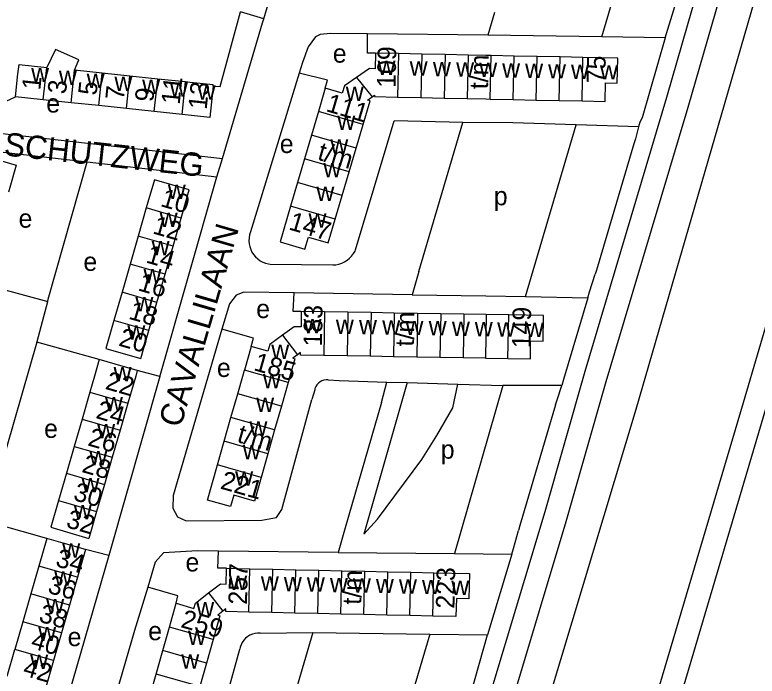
# Model space of a CAD drawing. Extents: x 159045 to 160918, y 380454 to 382516.
# Drawn here: x 160398.6 to 160558.4, y 381185.5 to 381327.8 of the extents above; entities that cross this region are included whole.
import ezdxf

# ---------------------------------------------------------------- set-up
doc = ezdxf.new("R2010")
doc.units = 0
for name, color, linetype in [('BLT_Basislijn', 7, 'Continuous'), ('BLT_Bebouwing', 7, 'Continuous'), ('BLT_Centroide', 7, 'Continuous'), ('BLT_Huisnummer', 7, 'Continuous'), ('BLT_Huisnummer_ tussenligend', 7, 'Continuous'), ('BLT_Huisnummer_reeks', 7, 'Continuous'), ('BLT_Onderverdeling_panden', 7, 'Continuous'), ('BLT_Straatnaam', 7, 'Continuous')]:
    doc.layers.add(name, color=color, linetype=linetype)

msp = doc.modelspace()

# ---------------------------------------------------------------- linework, layer by layer
at = {"layer": 'BLT_Basislijn'}
for p, q in [((160555.45, 381244.39), (160581.56, 381334)), ((160452.17, 381326.93), (160447.17, 381328.43)), ((160501.84, 381328.29), (160500.4, 381323.42)), ((160524.94, 381323.03), (160500.4, 381323.42)), ((160538.58, 381322.86), (160524.94, 381323.03)), ((160459.81, 381315.23), (160449.3, 381281.07)), ((160393.58, 381307.81), (160398.76, 381310.14)), ((160388.09, 381299.17), (160414.17, 381296.14)), ((160414.17, 381296.14), (160442.06, 381292.91)), ((160442.06, 381292.91), (160443.3, 381296.88)), ((160453.56, 381274.13), (160467.04, 381273.97)), ((160391.59, 381269.92), (160405.67, 381266.09)), ((160484.13, 381267.53), (160458.71, 381267.94)), ((160416.78, 381253.6), (160403.33, 381257.32)), ((160429.84, 381249.94), (160424.96, 381251.24)), ((160466.05, 381249.22), (160468.42, 381249.06)), ((160468.42, 381249.06), (160478.68, 381248.76)), ((160477.5, 381244.35), (160478.68, 381248.76)), ((160478.68, 381248.76), (160483.06, 381248.63)), ((160483.06, 381248.63), (160493.92, 381248.3)), ((160503.59, 381248.01), (160493.25, 381211.86)), ((160493.92, 381248.3), (160503.59, 381248.01)), ((160516.31, 381248.04), (160503.59, 381248.01)), ((160463.14, 381247.09), (160462.53, 381245.02)), ((160477.5, 381244.35), (160469.68, 381217.39)), ((160518.97, 381121.36), (160555.45, 381244.39)), ((160526.31, 381128.51), (160560.24, 381242.97)), ((160496.02, 381122.48), (160532.31, 381242.9)), ((160405.51, 381215.11), (160392.19, 381218.83)), ((160469.68, 381217.39), (160468.15, 381212.09)), ((160418.84, 381211.4), (160413.83, 381212.71)), ((160418.84, 381211.4), (160408.41, 381175.43)), ((160468.15, 381212.09), (160442.4, 381212.39)), ((160493.25, 381211.86), (160505.53, 381211.72)), ((160505.53, 381211.72), (160500.34, 381194.33)), ((160451.42, 381194.71), (160462.71, 381194.85)), ((160462.71, 381194.85), (160451.51, 381156.47)), ((160462.71, 381194.85), (160487.9, 381194.5)), ((160487.9, 381194.5), (160474.83, 381150.63)), ((160485.52, 381142.8), (160500.34, 381194.33)), ((160487.9, 381194.5), (160500.34, 381194.33)), ((160438.18, 381158.78), (160447, 381191.24))]:
    msp.add_line(p, q, dxfattribs=at)
for points in [[(160532.31, 381242.9), (160565.52, 381357.53), (160570.85, 381376.71)], [(160524.94, 381323.03), (160535.83, 381360.02)], [(160538.58, 381322.86), (160540.37, 381328.67), (160544.83, 381343.37), (160547.8, 381355.84)], [(160452.17, 381326.93), (160458.62, 381349.03), (160458.96, 381350.19)], [(160521.31, 381251.07), (160538.91, 381310.09), (160545.53, 381333.05)], [(160525.88, 381248.89), (160543.48, 381307.9), (160550.22, 381331.32)], [(160441.27, 381312.44), (160442.76, 381312.4), (160447.17, 381328.43)], [(160443.3, 381296.88), (160451.92, 381326.05), (160452.17, 381326.93)], [(160474.52, 381323.69), (160466.53, 381323.77), (160464.33, 381323.56), (160463.29, 381323.03), (160461.72, 381320.89), (160460.53, 381317.55), (160459.81, 381315.23)], [(160476.2, 381319.55), (160474.47, 381319.54), (160474.52, 381323.69)], [(160500.4, 381323.42), (160474.52, 381323.69)], [(160538.58, 381322.86), (160533.59, 381305.65), (160533.07, 381304.69), (160532.82, 381303.7)], [(160465.42, 381312.03), (160465.88, 381313.7), (160459.81, 381315.23)], [(160471.93, 381277.2), (160480.25, 381304.95)], [(160495.03, 381304.65), (160480.25, 381304.95)], [(160485.58, 381272.54), (160495.03, 381304.65)], [(160519.37, 381304.13), (160505.79, 381304.56), (160495.03, 381304.65)], [(160508.48, 381267.15), (160519.37, 381304.13)], [(160532.82, 381303.7), (160519.37, 381304.13)], [(160532.82, 381303.7), (160532.14, 381301.09), (160531.82, 381300.02)], [(160388.46, 381302.74), (160388.93, 381303.01), (160443.3, 381296.88)], [(160531.82, 381300.02), (160523.78, 381272.87), (160523.49, 381271.96)], [(160405.67, 381266.09), (160405.8, 381266.6), (160414.17, 381296.14)], [(160429.84, 381249.94), (160429.9, 381250.16), (160442.06, 381292.91)], [(160449.3, 381281.07), (160449.11, 381280.45), (160449, 381279.82), (160448.97, 381279.18), (160449.02, 381278.54), (160449.15, 381277.91), (160449.36, 381277.3), (160449.64, 381276.72), (160449.98, 381276.18), (160450.4, 381275.69), (160450.87, 381275.26), (160451.39, 381274.88), (160451.95, 381274.58), (160452.55, 381274.34), (160453.17, 381274.19), (160453.56, 381274.13)], [(160467.04, 381273.97), (160467.69, 381274.02), (160468.34, 381274.15), (160468.96, 381274.35), (160469.56, 381274.63), (160470.12, 381274.98), (160470.63, 381275.39), (160471.09, 381275.87), (160471.48, 381276.39), (160471.81, 381276.96), (160471.93, 381277.2)], [(160485.58, 381272.54), (160484.13, 381267.53)], [(160521.88, 381266.9), (160522.26, 381268.18), (160523.49, 381271.96)], [(160458.71, 381267.94), (160447.87, 381268.12), (160446.27, 381267.45), (160444.78, 381265.6), (160443.17, 381260.11)], [(160460.25, 381263.95), (160458.5, 381263.96), (160458.71, 381267.94)], [(160484.13, 381267.53), (160500, 381267.31), (160508.48, 381267.15)], [(160508.48, 381267.15), (160521.88, 381266.9)], [(160403.33, 381257.32), (160403.38, 381257.49), (160405.67, 381266.09)], [(160521.88, 381266.9), (160516.71, 381249.28), (160516.31, 381248.04)], [(160443.17, 381260.11), (160432.69, 381224.34), (160432.58, 381221.64), (160433.64, 381219.75), (160435.46, 381218.92), (160451.78, 381219), (160454.9, 381219.63), (160456.07, 381221.32), (160462.53, 381245.02)], [(160449.46, 381256.42), (160449.99, 381258.21), (160443.17, 381260.11)], [(160403.33, 381257.32), (160393.53, 381223.38), (160393.47, 381223.16)], [(160495.43, 381163.37), (160512.7, 381220.91), (160521.31, 381251.07)], [(160429.84, 381249.94), (160419, 381211.94), (160418.84, 381211.4)], [(160466.05, 381249.22), (160465.59, 381249.23), (160465.13, 381249.16), (160464.7, 381249.02), (160464.29, 381248.8), (160463.93, 381248.51), (160463.62, 381248.17), (160463.37, 381247.78), (160463.2, 381247.35), (160463.14, 381247.09)], [(160483.06, 381248.63), (160473.74, 381216.01), (160476.64, 381219.25), (160486.22, 381232.12), (160489.39, 381237.26), (160492.84, 381243.24), (160493.92, 381248.3)], [(160500.23, 381161.96), (160517.27, 381218.72), (160525.88, 381248.89)], [(160514.99, 381243.88), (160515.3, 381244.94), (160516.31, 381248.04)], [(160514.99, 381243.88), (160507.28, 381217.85), (160506.98, 381216.77)], [(160505.53, 381211.72), (160505.89, 381212.92), (160506.98, 381216.77)], [(160442.4, 381212.39), (160437.93, 381212.44), (160430.62, 381212), (160428.81, 381209.99), (160427.2, 381204.64)], [(160444.18, 381208.68), (160442.3, 381208.72), (160442.4, 381212.39)], [(160468.15, 381212.09), (160493.25, 381211.86)], [(160427.2, 381204.64), (160424.39, 381195.31), (160416.64, 381168.62), (160415.83, 381164.28), (160416.02, 381162.83), (160417.99, 381161), (160433.92, 381156.41)], [(160433.35, 381201.14), (160433.69, 381202.73), (160427.2, 381204.64)], [(160451.42, 381194.71), (160450.84, 381194.72), (160450.28, 381194.65), (160449.72, 381194.5), (160449.2, 381194.28), (160448.71, 381193.98), (160448.26, 381193.62), (160447.87, 381193.2), (160447.54, 381192.73), (160447.28, 381192.22), (160447.1, 381191.68), (160447, 381191.24)]]:
    msp.add_lwpolyline(points, dxfattribs=at)
at = {"layer": 'BLT_Bebouwing'}
for p, q in [((160476.2, 381319.55), (160476.13, 381316.2)), ((160481.18, 381319.45), (160476.2, 381319.55)), ((160486.18, 381319.35), (160481.18, 381319.45)), ((160491.18, 381319.24), (160486.18, 381319.35)), ((160496.18, 381319.14), (160491.18, 381319.24)), ((160506.05, 381318.93), (160501.12, 381319.04)), ((160510.99, 381318.83), (160506.05, 381318.93)), ((160515.93, 381318.73), (160510.99, 381318.83)), ((160520.87, 381318.63), (160515.93, 381318.73)), ((160417.41, 381315.23), (160411.44, 381315.86)), ((160423.38, 381314.6), (160417.41, 381315.23)), ((160429.36, 381313.97), (160423.38, 381314.6)), ((160435.33, 381313.34), (160429.36, 381313.97)), ((160465.42, 381312.03), (160463.93, 381307)), ((160469.07, 381310.96), (160465.42, 381312.03)), ((160404.73, 381309.51), (160398.76, 381310.14)), ((160474.48, 381309.43), (160475.48, 381310.11)), ((160475.48, 381310.11), (160475.99, 381310.47)), ((160480.99, 381310.07), (160485.99, 381309.97)), ((160410.7, 381308.88), (160404.73, 381309.51)), ((160416.67, 381308.25), (160410.7, 381308.88)), ((160485.99, 381309.97), (160490.99, 381309.86)), ((160490.99, 381309.86), (160495.98, 381309.76)), ((160500.92, 381309.66), (160505.86, 381309.56)), ((160505.86, 381309.56), (160510.8, 381309.46)), ((160510.8, 381309.46), (160515.74, 381309.35)), ((160515.74, 381309.35), (160520.67, 381309.25)), ((160422.65, 381307.61), (160416.67, 381308.25)), ((160428.62, 381306.98), (160422.65, 381307.61)), ((160434.59, 381306.35), (160428.62, 381306.98)), ((160463.93, 381307), (160462.43, 381301.91)), ((160472.05, 381299.07), (160473.56, 381304.17)), ((160462.43, 381301.91), (160460.93, 381296.81)), ((160470.55, 381293.98), (160472.05, 381299.07)), ((160460.93, 381296.81), (160459.43, 381291.72)), ((160469.05, 381288.88), (160470.55, 381293.98)), ((160459.43, 381291.72), (160457.93, 381286.62)), ((160467.55, 381283.79), (160469.05, 381288.88)), ((160426.89, 381286.23), (160425.15, 381280.17)), ((160432.67, 381278.01), (160434.41, 381284.06)), ((160425.15, 381280.17), (160423.41, 381274.12)), ((160430.93, 381271.96), (160432.67, 381278.01)), ((160423.41, 381274.12), (160421.67, 381268.07)), ((160429.19, 381265.9), (160430.93, 381271.96)), ((160421.67, 381268.07), (160419.93, 381262.01)), ((160427.45, 381259.85), (160429.19, 381265.9)), ((160460.25, 381263.95), (160460.2, 381260.62)), ((160465.26, 381263.86), (160460.25, 381263.95)), ((160470.26, 381263.78), (160465.26, 381263.86)), ((160475.26, 381263.69), (160470.26, 381263.78)), ((160480.26, 381263.61), (160475.26, 381263.69)), ((160485.26, 381263.53), (160480.26, 381263.61)), ((160490.26, 381263.44), (160485.26, 381263.53)), ((160495.26, 381263.36), (160490.26, 381263.44)), ((160500.07, 381263.28), (160495.26, 381263.36)), ((160504.89, 381263.2), (160500.07, 381263.28)), ((160425.71, 381253.8), (160427.45, 381259.85)), ((160449.46, 381256.42), (160448.01, 381251.32)), ((160453.04, 381255.4), (160449.46, 381256.42)), ((160459.44, 381254.62), (160458.4, 381253.88)), ((160460.11, 381255.11), (160459.44, 381254.62)), ((160470.1, 381254.38), (160465.1, 381254.47)), ((160475.1, 381254.3), (160470.1, 381254.38)), ((160480.1, 381254.21), (160475.1, 381254.3)), ((160485.1, 381254.13), (160480.1, 381254.21)), ((160490.1, 381254.05), (160485.1, 381254.13)), ((160495.1, 381253.96), (160490.1, 381254.05)), ((160499.92, 381253.88), (160495.1, 381253.96)), ((160499.92, 381253.88), (160504.73, 381253.8)), ((160457.42, 381248.65), (160455.97, 381243.55)), ((160414.74, 381246.55), (160413.07, 381240.74)), ((160445.11, 381241.12), (160446.56, 381246.22)), ((160422.93, 381244.19), (160421.25, 381238.37)), ((160455.97, 381243.55), (160454.52, 381238.45)), ((160413.07, 381240.74), (160411.39, 381234.92)), ((160443.66, 381236.02), (160445.11, 381241.12)), ((160421.25, 381238.37), (160419.57, 381232.56)), ((160454.52, 381238.45), (160453.07, 381233.34)), ((160442.21, 381230.91), (160443.66, 381236.02)), ((160411.39, 381234.92), (160409.71, 381229.11)), ((160419.57, 381232.56), (160417.89, 381226.74)), ((160453.07, 381233.34), (160451.62, 381228.24)), ((160409.71, 381229.11), (160408.03, 381223.29)), ((160417.89, 381226.74), (160416.21, 381220.93)), ((160416.21, 381220.93), (160414.54, 381215.11)), ((160405.51, 381215.11), (160403.79, 381209.14)), ((160413.83, 381212.71), (160412.11, 381206.74)), ((160403.79, 381209.14), (160402.06, 381203.16)), ((160444.1, 381205.28), (160444.18, 381208.68)), ((160444.18, 381208.68), (160449.17, 381208.58)), ((160449.17, 381208.58), (160454.13, 381208.47)), ((160454.13, 381208.47), (160459.08, 381208.36)), ((160459.08, 381208.36), (160464.03, 381208.26)), ((160464.03, 381208.26), (160468.98, 381208.15)), ((160468.98, 381208.15), (160473.93, 381208.04)), ((160473.93, 381208.04), (160478.89, 381207.93)), ((160478.89, 381207.93), (160483.84, 381207.83)), ((160483.84, 381207.83), (160488.79, 381207.72)), ((160412.11, 381206.74), (160410.38, 381200.76)), ((160402.06, 381203.16), (160400.34, 381197.18)), ((160410.38, 381200.76), (160408.66, 381194.78)), ((160431.89, 381196.03), (160433.35, 381201.14)), ((160433.35, 381201.14), (160437.14, 381200.05)), ((160444.03, 381199.97), (160443.34, 381199.44)), ((160443.34, 381199.44), (160442.26, 381198.61)), ((160453.92, 381199.13), (160448.97, 381199.23)), ((160458.88, 381199.02), (160453.92, 381199.13)), ((160463.83, 381198.91), (160458.88, 381199.02)), ((160468.78, 381198.81), (160463.83, 381198.91)), ((160473.73, 381198.7), (160468.78, 381198.81)), ((160478.68, 381198.59), (160473.73, 381198.7)), ((160483.64, 381198.49), (160478.68, 381198.59)), ((160488.59, 381198.38), (160483.64, 381198.49)), ((160400.34, 381197.18), (160398.61, 381191.2)), ((160430.44, 381190.96), (160431.89, 381196.03)), ((160408.66, 381194.78), (160406.93, 381188.8)), ((160441.31, 381193.34), (160439.86, 381188.27)), ((160396.94, 381185.43), (160398.61, 381191.2)), ((160428.99, 381185.89), (160430.44, 381190.96)), ((160406.93, 381188.8), (160405.21, 381182.82)), ((160439.86, 381188.27), (160438.41, 381183.2)), ((160427.54, 381180.82), (160428.99, 381185.89))]:
    msp.add_line(p, q, dxfattribs=at)
for points in [[(160411.44, 381315.86), (160412.39, 381318.11), (160407.38, 381320.36), (160405.47, 381316.49)], [(160501.12, 381319.04), (160500, 381319.06), (160496.18, 381319.14)], [(160520.67, 381309.25), (160525.61, 381309.15), (160525.69, 381313.13), (160528.24, 381313.08), (160528.35, 381318.47), (160520.87, 381318.63)], [(160398.76, 381310.14), (160399.28, 381315.11), (160399.5, 381317.12), (160405.47, 381316.49)], [(160476.13, 381316.2), (160474.92, 381316.23), (160472.14, 381314.3)], [(160441.27, 381312.44), (160441.3, 381312.7), (160436.33, 381313.23), (160435.33, 381313.34)], [(160472.14, 381314.3), (160469.53, 381312.5), (160469.07, 381310.96)], [(160441.27, 381312.44), (160440.56, 381305.72), (160434.59, 381306.35)], [(160475.99, 381310.47), (160475.99, 381310.18), (160480.99, 381310.07)], [(160473.56, 381304.17), (160475.06, 381309.26), (160474.48, 381309.43)], [(160495.98, 381309.76), (160500, 381309.68), (160500.92, 381309.66)], [(160390.56, 381291.58), (160392.21, 381297.35), (160398.9, 381295.43), (160397.52, 381290.62), (160397.25, 381289.66)], [(160434.41, 381284.06), (160436.15, 381290.12), (160428.63, 381292.28), (160427.25, 381287.48), (160426.89, 381286.23)], [(160457.93, 381286.62), (160455.67, 381278.97), (160461.03, 381277.39), (160461.79, 381279.95), (160466.05, 381278.7), (160467.55, 381283.79)], [(160504.73, 381253.8), (160509.55, 381253.72), (160509.61, 381257.61), (160512.3, 381257.57), (160512.39, 381263.07), (160504.89, 381263.2)], [(160419.93, 381262.01), (160418.19, 381255.96), (160420.91, 381255.18), (160425.71, 381253.8)], [(160460.2, 381260.62), (160458.73, 381260.65), (160456.21, 381258.84)], [(160456.21, 381258.84), (160453.45, 381256.86), (160453.04, 381255.4)], [(160465.1, 381254.47), (160460.1, 381254.55), (160460.11, 381255.11)], [(160416.78, 381253.6), (160415.74, 381249.99), (160414.74, 381246.55)], [(160424.96, 381251.24), (160420.16, 381252.62), (160416.78, 381253.6)], [(160458.4, 381253.88), (160458.87, 381253.75), (160457.81, 381250), (160457.42, 381248.65)], [(160424.96, 381251.24), (160424.61, 381250), (160422.93, 381244.19)], [(160446.56, 381246.22), (160447.64, 381250), (160448.01, 381251.32)], [(160451.62, 381228.24), (160450.17, 381223.14), (160445.74, 381224.4), (160445.05, 381221.95), (160440.07, 381223.37), (160442.21, 381230.91)], [(160408.03, 381223.29), (160406.36, 381217.49), (160409.73, 381216.5), (160414.54, 381215.11)], [(160413.83, 381212.71), (160409.03, 381214.1), (160405.51, 381215.11)], [(160488.79, 381207.72), (160496.44, 381207.55), (160496.32, 381202.11), (160493.62, 381202.17), (160493.54, 381198.27), (160488.59, 381198.38)], [(160440.31, 381203.36), (160442.86, 381205.3), (160444.1, 381205.28)], [(160437.14, 381200.05), (160437.47, 381201.2), (160440.31, 381203.36)], [(160448.97, 381199.23), (160444.02, 381199.34), (160444.03, 381199.97)], [(160442.26, 381198.61), (160442.75, 381198.41), (160441.31, 381193.34)]]:
    msp.add_lwpolyline(points, dxfattribs=at)
at = {"layer": 'BLT_Onderverdeling_panden'}
for p, q in [((160481.18, 381319.45), (160480.99, 381310.07)), ((160486.18, 381319.35), (160485.99, 381309.97)), ((160491.18, 381319.24), (160490.99, 381309.86)), ((160496.18, 381319.14), (160495.98, 381309.76)), ((160500.92, 381309.66), (160501.12, 381319.04)), ((160505.86, 381309.56), (160506.05, 381318.93)), ((160510.8, 381309.46), (160510.99, 381318.83)), ((160515.74, 381309.35), (160515.93, 381318.73)), ((160520.67, 381309.25), (160520.87, 381318.63)), ((160404.73, 381309.51), (160405.47, 381316.49)), ((160410.7, 381308.88), (160411.44, 381315.86)), ((160416.67, 381308.25), (160417.41, 381315.23)), ((160422.65, 381307.61), (160423.38, 381314.6)), ((160428.62, 381306.98), (160429.36, 381313.97)), ((160434.59, 381306.35), (160435.33, 381313.34)), ((160472.14, 381314.3), (160475.48, 381310.11)), ((160473.56, 381304.17), (160463.93, 381307)), ((160472.05, 381299.07), (160462.43, 381301.91)), ((160470.55, 381293.98), (160460.93, 381296.81)), ((160469.05, 381288.88), (160459.43, 381291.72)), ((160434.41, 381284.06), (160426.89, 381286.23)), ((160467.55, 381283.79), (160457.93, 381286.62)), ((160432.67, 381278.01), (160425.15, 381280.17)), ((160430.93, 381271.96), (160423.41, 381274.12)), ((160429.19, 381265.9), (160421.67, 381268.07)), ((160465.26, 381263.86), (160465.1, 381254.47)), ((160470.26, 381263.78), (160470.1, 381254.38)), ((160475.26, 381263.69), (160475.1, 381254.3)), ((160480.26, 381263.61), (160480.1, 381254.21)), ((160485.26, 381263.53), (160485.1, 381254.13)), ((160490.26, 381263.44), (160490.1, 381254.05)), ((160495.26, 381263.36), (160495.1, 381253.96)), ((160500.07, 381263.28), (160499.92, 381253.88)), ((160504.73, 381253.8), (160504.89, 381263.2)), ((160427.45, 381259.85), (160419.93, 381262.01)), ((160456.21, 381258.84), (160459.44, 381254.62)), ((160457.42, 381248.65), (160448.01, 381251.32)), ((160414.74, 381246.55), (160422.93, 381244.19)), ((160455.97, 381243.55), (160446.56, 381246.22)), ((160413.07, 381240.74), (160421.25, 381238.37)), ((160454.52, 381238.45), (160445.11, 381241.12)), ((160453.07, 381233.34), (160443.66, 381236.02)), ((160411.39, 381234.92), (160419.57, 381232.56)), ((160451.62, 381228.24), (160442.21, 381230.91)), ((160409.71, 381229.11), (160417.89, 381226.74)), ((160408.03, 381223.29), (160416.21, 381220.93)), ((160412.11, 381206.74), (160403.79, 381209.14)), ((160448.97, 381199.23), (160449.17, 381208.58)), ((160453.92, 381199.13), (160454.13, 381208.47)), ((160458.88, 381199.02), (160459.08, 381208.36)), ((160463.83, 381198.91), (160464.03, 381208.26)), ((160468.78, 381198.81), (160468.98, 381208.15)), ((160473.73, 381198.7), (160473.93, 381208.04)), ((160478.68, 381198.59), (160478.89, 381207.93)), ((160483.64, 381198.49), (160483.84, 381207.83)), ((160488.59, 381198.38), (160488.79, 381207.72)), ((160410.38, 381200.76), (160402.06, 381203.16)), ((160440.31, 381203.36), (160443.34, 381199.44)), ((160408.66, 381194.78), (160400.34, 381197.18)), ((160441.31, 381193.34), (160431.89, 381196.03)), ((160406.93, 381188.8), (160398.61, 381191.2)), ((160439.86, 381188.27), (160430.44, 381190.96)), ((160438.41, 381183.2), (160428.99, 381185.89))]:
    msp.add_line(p, q, dxfattribs=at)

# ---------------------------------------------------------------- texts
at = {"layer": 'BLT_Centroide'}
for s, p in [('e', (160467.03, 381317.5)), ('w', (160476.66, 381314.84)), ('w', (160483.58, 381314.72)), ('w', (160488.58, 381314.59)), ('w', (160493.58, 381314.5)), ('w', (160498.55, 381314.41)), ('w', (160503.48, 381314.3)), ('w', (160508.42, 381314.19)), ('w', (160513.36, 381314.09)), ('w', (160518.3, 381314)), ('w', (160524.52, 381313.88)), ('w', (160402.11, 381313.31)), ('w', (160408.08, 381312.69)), ('w', (160414.06, 381312.06)), ('w', (160420.03, 381311.42)), ('w', (160426, 381310.78)), ('w', (160431.97, 381310.16)), ('w', (160437.94, 381309.53)), ('w', (160469.82, 381309.25)), ('e', (160405.37, 381306.76)), ('w', (160467.99, 381303.03)), ('e', (160455.62, 381298.05)), ('w', (160466.49, 381297.94)), ('w', (160464.99, 381292.84)), ('w', (160431.52, 381288.19)), ('w', (160463.49, 381287.75)), ('p', (160501.68, 381286.8)), ('e', (160399.41, 381281.98)), ('w', (160429.78, 381282.12)), ('w', (160461.8, 381282)), ('w', (160428.04, 381276.06)), ('e', (160413.36, 381272.68)), ('w', (160426.3, 381270)), ('w', (160424.55, 381263.97)), ('e', (160450.55, 381262.53)), ('w', (160460.73, 381259.23)), ('w', (160467.69, 381259.11)), ('w', (160422.82, 381257.91)), ('w', (160472.67, 381259.05)), ('w', (160477.67, 381258.95)), ('w', (160482.67, 381258.86)), ('w', (160487.67, 381258.8)), ('w', (160492.67, 381258.7)), ('w', (160497.58, 381258.61)), ('w', (160502.41, 381258.55)), ('w', (160508.56, 381258.44)), ('w', (160453.79, 381253.75)), ('e', (160442.09, 381249.85)), ('w', (160419.85, 381248.91)), ('w', (160451.99, 381247.44)), ('w', (160418, 381242.47)), ('w', (160450.54, 381242.34)), ('e', (160404.9, 381236.74)), ('w', (160449.09, 381237.22)), ('w', (160416.32, 381236.66)), ('w', (160447.65, 381232.12)), ('p', (160490.27, 381232.26)), ('w', (160414.64, 381230.84)), ('w', (160446.02, 381226.44)), ('w', (160412.96, 381225.03)), ('w', (160411.29, 381219.22)), ('w', (160408.8, 381210.94)), ('e', (160435.33, 381207.99)), ('w', (160407.09, 381204.94)), ('w', (160444.73, 381203.98)), ('w', (160451.55, 381203.86)), ('w', (160456.5, 381203.73)), ('w', (160461.45, 381203.64)), ('w', (160466.41, 381203.53)), ('w', (160471.36, 381203.42)), ('w', (160476.31, 381203.33)), ('w', (160481.27, 381203.2)), ('w', (160486.22, 381203.11)), ('w', (160492.52, 381202.95)), ('w', (160405.35, 381198.97)), ('w', (160437.64, 381198.34)), ('w', (160403.63, 381193)), ('e', (160409.97, 381191.92)), ('e', (160427.3, 381193.19)), ('w', (160435.88, 381192.16)), ('w', (160401.91, 381187)), ('w', (160434.42, 381187.09))]:
    msp.add_text(s, height=4, dxfattribs=at).set_placement(p)
at = {"layer": 'BLT_Huisnummer'}
for s, rotation, p in [('1', 83.9662, (160404.07, 381311.48)), ('5', 83.9654, (160416.18, 381310.35)), ('9', 83.9654, (160428.38, 381308.94)), ('13', 83.9622, (160439.87, 381307.28)), ('10', 343.9622, (160429.76, 381286.65)), ('14', 343.9581, (160426.62, 381274.53)), ('18', 343.9561, (160422.89, 381262.42)), ('22', 343.8985, (160417.87, 381247.32)), ('26', 343.9012, (160414.1, 381235.16)), ('30', 343.8975, (160410.98, 381223.42)), ('34', 343.8956, (160407.17, 381209.17)), ('38', 343.902, (160403.56, 381197.25))]:
    msp.add_text(s, height=4, rotation=rotation, dxfattribs=at).set_placement(p)
at = {"layer": 'BLT_Huisnummer_ tussenligend'}
for s, rotation, p in [('3', 83.9662, (160409.59, 381310.61)), ('11', 83.9654, (160434.06, 381308.36)), ('7', 83.9654, (160422.03, 381309.33)), ('12', 343.9622, (160428.06, 381280.79)), ('16', 343.9581, (160424.91, 381268.53)), ('20', 343.9561, (160420.75, 381256.64)), ('24', 343.8985, (160415.85, 381241.04)), ('28', 343.9012, (160412.82, 381229.44)), ('32', 343.8975, (160409.43, 381217.56)), ('36', 343.8956, (160405.46, 381203.46)), ('40', 343.902, (160401.84, 381191.54)), ('42', 343.902, (160400.14, 381185.67))]:
    msp.add_text(s, height=4, rotation=rotation, dxfattribs=at).set_placement(p)
at = {"layer": 'BLT_Huisnummer_reeks'}
for s, rotation, p in [('109', 88.821, (160480.53, 381312.05)), ('t/m', 88.8209, (160500.42, 381311.76)), ('75', 88.822, (160525.65, 381313.02)), ('111', 343.5831, (160465.38, 381307.1)), ('t/m', 343.5831, (160463.54, 381296.68)), ('147', 343.5838, (160457.35, 381281.65)), ('183', 89.0427, (160464.7, 381256.4)), ('149', 89.0316, (160509.59, 381256)), ('t/m', 89.0427, (160484.48, 381256.4)), ('185', 344.1399, (160449.8, 381251.35)), ('t/m', 344.1383, (160446.24, 381235.89)), ('221', 344.1398, (160442.63, 381225.87)), ('257', 88.761, (160448.56, 381200.81)), ('t/m', 88.7666, (160473.14, 381200.81)), ('223', 88.7594, (160493.2, 381199.94)), ('259', 344.061, (160434.12, 381196.04))]:
    msp.add_text(s, height=4, rotation=rotation, dxfattribs=at).set_placement(p)
at = {"layer": 'BLT_Straatnaam'}
for s, height, rotation, p in [('SCHUTZWEG', 5, 353.8165, (160396.14, 381297.55)), ('CAVALLILAAN', 4.9999, 73.7182, (160434.28, 381238.74))]:
    msp.add_text(s, height=height, rotation=rotation, dxfattribs=at).set_placement(p)

doc.saveas('drawing.dxf')
